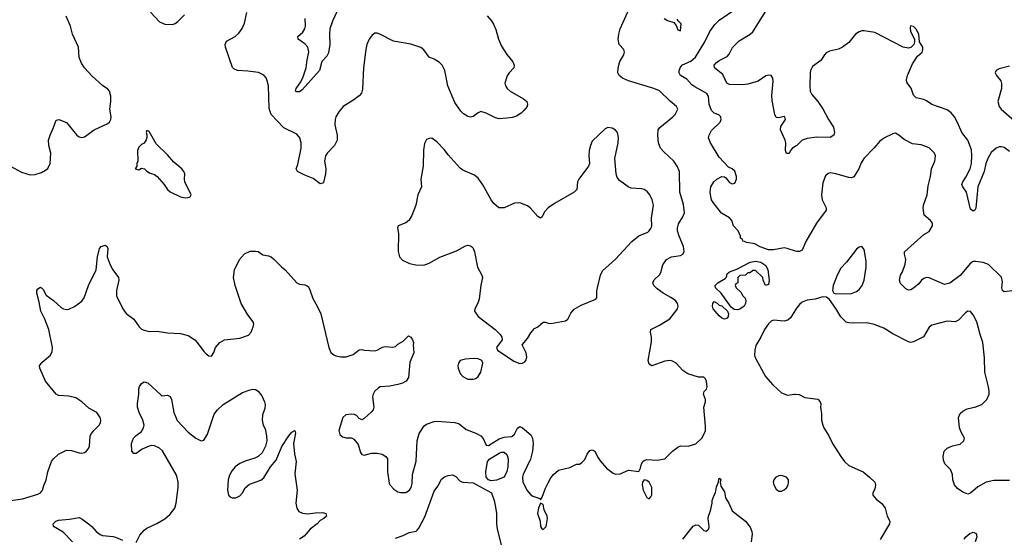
# Model space of a CAD drawing. Header units: inches. Extents: x 2134017 to 2292458, y 756222 to 916513.
# Tile 325 of 387: x 2234010 to 2241611, y 862026 to 866021. Entities that reach past the tile are written whole.
import ezdxf

# ---------------------------------------------------------------- set-up
doc = ezdxf.new("R2010")
doc.units = ezdxf.units.IN
doc.header["$MEASUREMENT"] = 0
doc.layers.add('C2836', color=7, linetype='Continuous')
doc.layers.add('C2846', color=7, linetype='Continuous')

msp = doc.modelspace()

# ---------------------------------------------------------------- linework, layer by layer
at = {"layer": 'C2836', "color": 5}
for points, elevation in [([(2233830, 862294.3), (2234030, 862322), (2234150, 862358.4), (2234170, 862368.2), (2234186.6, 862390), (2234195.6, 862424.4), (2234215.1, 862470), (2234225.6, 862530), (2234254.7, 862610), (2234270, 862632.4), (2234310, 862668.4), (2234370, 862697.6), (2234410, 862696.5), (2234470, 862676.5), (2234490, 862675.2), (2234510, 862679.6), (2234525.6, 862690), (2234541.7, 862710), (2234548.4, 862730), (2234554.7, 862805.3), (2234559.7, 862820.3), (2234582, 862850), (2234622.4, 862890), (2234632.8, 862910), (2234635.1, 862930), (2234631.3, 862951.3), (2234605.2, 862990), (2234542.6, 863022.6), (2234489, 863070), (2234442, 863102), (2234390, 863115.6), (2234310, 863119.5), (2234290, 863129.4), (2234207.8, 863230), (2234164.5, 863330), (2234163.7, 863350), (2234182.3, 863377.7), (2234248.5, 863431.5), (2234261.1, 863458.9), (2234263.1, 863490), (2234234, 863630), (2234204, 863710), (2234172.6, 863770), (2234161.1, 863841.1), (2234142.9, 863910), (2234142.7, 863930), (2234150, 863944.7), (2234170, 863956), (2234178, 863950), (2234190, 863938), (2234213.8, 863893.8), (2234270, 863852.2), (2234330, 863798.7), (2234348.2, 863788.2), (2234370, 863784.6), (2234390, 863787), (2234433.1, 863806.9), (2234490, 863848.5), (2234506.1, 863873.9), (2234541.1, 863970), (2234601.1, 864090), (2234609.6, 864190.4), (2234625.6, 864254.4), (2234638, 864270), (2234670, 864281), (2234684.7, 864270), (2234690, 864254), (2234684.9, 864190), (2234708.2, 864130), (2234728.2, 864090), (2234773.4, 864030), (2234774, 864010), (2234757.1, 863930), (2234757.1, 863890), (2234806.4, 863790), (2234831.9, 863751.9), (2234890.4, 863710.4), (2234930.7, 863650), (2234950, 863633.4), (2234970, 863623.8), (2235010, 863614.9), (2235070, 863617.1), (2235150, 863604), (2235250, 863599.1), (2235310, 863582.3), (2235360.5, 863550), (2235380.5, 863530), (2235430, 863461), (2235450, 863441), (2235470, 863426), (2235490, 863424.7), (2235509.1, 863450.9), (2235521.2, 863490), (2235554, 863530), (2235589.6, 863550.4), (2235710, 863562), (2235775.2, 863584.8), (2235796, 863610), (2235812.7, 863650), (2235816, 863670), (2235812.7, 863690), (2235770, 863743.7), (2235719.6, 863830), (2235672.7, 863970), (2235659, 864030), (2235667.3, 864090), (2235707.3, 864170), (2235745.9, 864214.1), (2235790, 864234), (2235830, 864234.9), (2235850, 864230.5), (2235885.5, 864205.5), (2235930, 864199.1), (2235950, 864190.6), (2235970, 864176.3), (2236030, 864113.4), (2236059.1, 864090), (2236150, 863990.6), (2236170, 863980.7), (2236210, 863975.5), (2236230, 863967.3), (2236238, 863958), (2236250, 863936), (2236272.4, 863870), (2236306.7, 863810), (2236334, 863750), (2236395.8, 863490), (2236412.2, 863452.2), (2236433.8, 863433.8), (2236450, 863425.5), (2236490, 863417.6), (2236530, 863417.4), (2236584.5, 863435.5), (2236630, 863471.7), (2236650, 863474.3), (2236670, 863469), (2236750, 863465.7), (2236770, 863468.8), (2236810, 863493), (2236830, 863499.3), (2236890, 863493.4), (2236910, 863499.1), (2236930, 863517.3), (2236970, 863540.7), (2237010, 863580.7), (2237030, 863570.4), (2237043, 863550), (2237050.4, 863530), (2237047.7, 863510), (2237053.4, 863450), (2237022.2, 863377.8), (2237010, 863258), (2236993.4, 863230), (2236964.9, 863215.1), (2236930, 863204.5), (2236866.9, 863193.1), (2236792.8, 863187.2), (2236779.9, 863180.1), (2236748.9, 863151.1), (2236738, 863130), (2236733.4, 863110), (2236744, 863030), (2236738.8, 863010), (2236725.8, 862994.2), (2236670, 862942.7), (2236650, 862932.7), (2236630, 862942.7), (2236610, 862964.5), (2236593.1, 862973.1), (2236570, 862976.8), (2236527.7, 862970), (2236503.6, 862950), (2236474, 862850), (2236480.3, 862820.3), (2236501.1, 862801.1), (2236530, 862794.4), (2236570, 862794), (2236590, 862783.8), (2236621.7, 862741.7), (2236640.5, 862680.5), (2236650, 862664.7), (2236670, 862660.7), (2236725.6, 862674.4), (2236770, 862675.8), (2236807.1, 862667.1), (2236837.3, 862650), (2236850.3, 862630), (2236850.3, 862530), (2236862.8, 862442.7), (2236870, 862427.7), (2236898, 862398), (2236930, 862376.4), (2236950, 862370.4), (2236990, 862372.2), (2237019.5, 862390), (2237032.8, 862410), (2237038.5, 862441.5), (2237041.1, 862510), (2237070, 862612), (2237078.2, 862770), (2237094.2, 862825.8), (2237132.8, 862887.2), (2237150, 862898), (2237210, 862919.3), (2237230, 862922.4), (2237370, 862911.8), (2237401.3, 862901.3), (2237457.3, 862857.3), (2237530, 862830.4), (2237570, 862807.7), (2237588.6, 862788.6), (2237610, 862738), (2237630, 862734.8), (2237710, 862784.9), (2237750, 862797.6), (2237810, 862803), (2237830, 862822.8), (2237851.8, 862868.2), (2237870, 862880.7), (2237890, 862870.5), (2237955.6, 862815.6), (2237967.7, 862790), (2237974.4, 862750), (2237968.9, 862690), (2237952, 862628), (2237895.3, 862510), (2237890.4, 862490), (2237894, 862450), (2237927.7, 862387.7), (2237950, 862359.1), (2237970, 862343.8), (2238024.7, 862324.7), (2238030, 862314), (2238044, 862336), (2238070, 862406), (2238090, 862446), (2238110, 862484.7), (2238129.6, 862510.4), (2238170, 862542.8), (2238255.5, 862564.5), (2238308, 862590), (2238330, 862591), (2238350, 862602.8), (2238373.1, 862626.9), (2238391.7, 862668.3), (2238410, 862696), (2238430, 862700.7), (2238450, 862690.7), (2238470, 862646), (2238490, 862614.8), (2238539.9, 862559.9), (2238590, 862520.5), (2238610, 862513.4), (2238644.8, 862515.2), (2238710, 862544), (2238790, 862534), (2238802, 862558), (2238810, 862592), (2238819, 862610), (2238830, 862618.8), (2238850, 862624.9), (2238930, 862622), (2238990, 862630.7), (2239050, 862690.6), (2239090, 862722), (2239110, 862730.6), (2239170, 862728.5), (2239230, 862746), (2239275, 862790), (2239297.2, 862830), (2239302.7, 862850), (2239302.8, 862882.8), (2239292, 863030), (2239303.7, 863070), (2239302.7, 863090), (2239289.2, 863130), (2239294, 863150), (2239311.6, 863168.4), (2239317, 863190), (2239312, 863228), (2239302.7, 863250), (2239290, 863260.9), (2239250, 863260.7), (2239168.1, 863288.1), (2239130, 863313.7), (2239077.2, 863370), (2239050, 863386.3), (2239030, 863389.8), (2238990, 863384.6), (2238890, 863349.8), (2238870, 863361.6), (2238862.6, 863390), (2238886.8, 863533.2), (2238887.5, 863570), (2238880.3, 863610), (2238883, 863630), (2238950, 863662.7), (2239028, 863712), (2239075.4, 863770), (2239088, 863790), (2239093.6, 863810), (2239087.8, 863830), (2239072.7, 863852.7), (2239037.3, 863877.3), (2238976.2, 863910), (2238930, 863944.7), (2238906.3, 863970), (2238896.9, 863990), (2238906.5, 864013.5), (2238950, 864052.4), (2238959.8, 864070), (2238974.7, 864130), (2239002.9, 864170), (2239041.2, 864190), (2239110, 864200.3), (2239129.7, 864210.3), (2239140.5, 864230), (2239135, 864270), (2239099.8, 864350), (2239088.2, 864390), (2239087.4, 864412.6), (2239094.6, 864445.4), (2239130, 864499.5), (2239142, 864530), (2239134.5, 864594.5), (2239105.8, 864690), (2239103, 864850), (2239086, 864890), (2239058.7, 864930), (2238981.1, 865001.1), (2238956.8, 865030), (2238940.7, 865070), (2238936.9, 865130), (2238939.6, 865170), (2238951.9, 865188.1), (2239051.6, 865270), (2239069.5, 865290), (2239089.4, 865330), (2239080.9, 865350), (2239030, 865391.1), (2238950, 865470.7), (2238904.5, 865490), (2238710, 865548.1), (2238664.2, 865570), (2238638, 865590), (2238627.3, 865610), (2238629.9, 865650.1), (2238642.5, 865697.5), (2238673.5, 865750), (2238678.3, 865770), (2238672.8, 865790), (2238638.7, 865830), (2238629.7, 865870), (2238634, 865910), (2238645.7, 865950), (2238714.6, 866105.4)], 360), ([(2235018.7, 866078.7), (2235090, 866003.8), (2235130, 865986.4), (2235190, 865983), (2235210, 865990.7), (2235230, 866006.8), (2235280.6, 866059.4)], 380), ([(2236470.3, 866110), (2236424, 866010), (2236404.9, 865950), (2236400.3, 865910), (2236403.2, 865830), (2236394.5, 865765.5), (2236381.1, 865738.9), (2236343, 865697), (2236323.1, 865630), (2236190, 865479.3), (2236170, 865465.2), (2236150, 865464), (2236138, 865470), (2236144, 865490), (2236179.7, 865540.2), (2236198.9, 865581.1), (2236221.7, 865650), (2236228.7, 865711.3), (2236242.4, 865770), (2236233.6, 865810), (2236210, 865835.6), (2236159.3, 865870), (2236156, 865890), (2236195.8, 865924.2), (2236211.6, 865950), (2236215.1, 865970), (2236213.3, 866030)], 340), ([(2240000, 864235), (2239935.6, 864255.6), (2239910, 864258.7), (2239830, 864244.5), (2239790, 864243.7), (2239726.6, 864266.6), (2239686, 864290), (2239620.1, 864300.1), (2239606, 864310), (2239592.5, 864312.5), (2239590, 864326), (2239574, 864334), (2239575.1, 864350), (2239555.2, 864390), (2239521.1, 864430), (2239507.4, 864470), (2239490, 864492.1), (2239427, 864527), (2239363, 864610), (2239351.3, 864630), (2239344.4, 864655.6), (2239339.7, 864690), (2239345.6, 864730), (2239369.5, 864770), (2239392.3, 864790), (2239430, 864810.4), (2239450, 864807.7), (2239461.1, 864801.1), (2239490, 864764.9), (2239510, 864753.4), (2239530, 864759.1), (2239543, 864790), (2239544.2, 864810), (2239530, 864852.7), (2239510, 864869.3), (2239481.6, 864881.6), (2239410, 864958.7), (2239342.6, 865070), (2239327.8, 865110), (2239331.3, 865130), (2239350, 865165.5), (2239416.9, 865230), (2239425.1, 865250), (2239422, 865270), (2239406.2, 865286.2), (2239370, 865300.7), (2239350, 865320.9), (2239331, 865370), (2239326.9, 865430), (2239313, 865450), (2239221.5, 865501.5), (2239198.8, 865518.8), (2239160.8, 865560.8), (2239110.8, 865590), (2239101.2, 865610), (2239101.4, 865630), (2239110, 865653.8), (2239126.2, 865673.8), (2239190, 865701.2), (2239227.2, 865732.8), (2239297.6, 865850), (2239337.7, 865930), (2239375.8, 865984.2), (2239410, 866017.7), (2239546.3, 866110)], 340), ([(2240000, 865044.8), (2239973.5, 865026.5), (2239959.1, 865010), (2239950, 864989), (2239930, 864989.2), (2239922, 865010), (2239923.5, 865070), (2239919.7, 865090), (2239884, 865170), (2239884.6, 865195.4), (2239922, 865250), (2239917.2, 865270), (2239910, 865273.6), (2239870, 865264.5), (2239850, 865266.6), (2239839.7, 865290), (2239817.4, 865397.4), (2239815.5, 865435.5), (2239827.2, 865547.2), (2239824.7, 865570), (2239811.8, 865590), (2239790, 865592.1), (2239770, 865587.3), (2239710, 865547), (2239630, 865522.2), (2239590, 865517.4), (2239490, 865519.8), (2239469.8, 865530), (2239437.1, 865597.1), (2239374.5, 865650), (2239371.8, 865670), (2239387.8, 865690), (2239410, 865706.3), (2239470, 865736), (2239485.8, 865754.2), (2239513.3, 865806.7), (2239563, 865857), (2239650, 865908.1), (2239670, 865926.5), (2239770, 866087.7)], 320), ([(2233938.8, 864890), (2234024.1, 864844.1), (2234090, 864824.4), (2234130, 864827), (2234178, 864842), (2234210, 864858.8), (2234226.8, 864873.2), (2234246, 864910), (2234249.4, 864990), (2234234.5, 865050), (2234232, 865090), (2234243.7, 865130), (2234271.7, 865188.3), (2234290, 865244.7), (2234310.5, 865250.5), (2234370, 865226.8), (2234451.3, 865130), (2234470, 865116), (2234490, 865111.3), (2234510, 865118), (2234584, 865170), (2234690, 865218.8), (2234704, 865230), (2234713.2, 865250), (2234716, 865270), (2234704.5, 865330), (2234712.3, 865390), (2234712, 865430), (2234702.7, 865470), (2234690, 865485.2), (2234650, 865512.3), (2234570, 865584.5), (2234510, 865649.6), (2234486.4, 865686.4), (2234468.7, 865730), (2234463, 865810), (2234417.7, 865910), (2234402.6, 865970), (2234368.9, 866048.9)], 380), ([(2237619.3, 866050), (2237652.6, 866012.6), (2237666.6, 865986.6), (2237684.2, 865944.2), (2237705.3, 865870), (2237730, 865817.3), (2237770, 865753.4), (2237816.7, 865696.7), (2237827.3, 865670), (2237824, 865650), (2237787.7, 865610), (2237773.3, 865586.7), (2237754, 865530), (2237759.5, 865510), (2237773.7, 865490), (2237796.4, 865470), (2237899.1, 865410), (2237924, 865390), (2237930.7, 865370), (2237927.7, 865350), (2237901.2, 865318.8), (2237880.7, 865299.3), (2237844.1, 865275.9), (2237813.9, 865266.1), (2237770, 865259.8), (2237710, 865256.9), (2237682.2, 865262.3), (2237610, 865299.7), (2237570, 865311.2), (2237550, 865303), (2237510, 865274), (2237490, 865269.6), (2237470, 865274), (2237435.1, 865295.1), (2237414.9, 865314.9), (2237370, 865381.2), (2237314.7, 865510), (2237291.1, 865630), (2237270, 865669.4), (2237250, 865691.5), (2237210, 865715.1), (2237171.2, 865731.2), (2237130, 865789.3), (2237105.8, 865805.8), (2237030, 865833.3), (2236894.2, 865854.2), (2236790, 865909.3), (2236770, 865916), (2236750, 865916), (2236730, 865901.2), (2236708.5, 865871.5), (2236690.4, 865830), (2236681.3, 865790), (2236663.7, 865650), (2236655.3, 865484.8), (2236647.4, 865452.6), (2236630, 865434), (2236582.2, 865397.8), (2236508, 865350), (2236472.7, 865310), (2236450.4, 865270), (2236443.8, 865250), (2236442.4, 865210), (2236460.4, 865130), (2236460.3, 865090), (2236440.3, 865050), (2236382.4, 864990), (2236370.2, 864969.8), (2236363.1, 864930), (2236372.4, 864870), (2236370.2, 864830.2), (2236354.7, 864765.3), (2236350, 864758), (2236330, 864754), (2236275.8, 864795.8), (2236210, 864820.5), (2236153.2, 864850), (2236142.9, 864870), (2236155.6, 864904.4), (2236183.5, 865030), (2236182, 865070), (2236172, 865110), (2236150, 865138), (2236050, 865187.3), (2235949.9, 865289.9), (2235934.4, 865334.4), (2235929.9, 865510), (2235921.1, 865550), (2235911.2, 865571.2), (2235893.3, 865593.3), (2235854.3, 865614.3), (2235770, 865624.3), (2235690, 865627.7), (2235662, 865642), (2235651.6, 865651.6), (2235598, 865810), (2235596.4, 865830), (2235604.9, 865855.1), (2235671.8, 865890), (2235702.2, 865917.7), (2235727.7, 865952.3), (2235746, 865994), (2235763.9, 866076.1)], 360), ([(2238984, 866030), (2239010, 866015.5), (2239059.3, 865999.3), (2239076.8, 865976.8), (2239090, 865942), (2239110, 865934), (2239115.1, 865990), (2239092.7, 866012.7), (2239086, 866026)], 360), ([(2240000, 863784), (2239998.2, 863781.8), (2239959.3, 863720.7), (2239938.3, 863701.7), (2239910, 863694), (2239830, 863701.6), (2239810, 863693.6), (2239790, 863674.5), (2239760.4, 863630), (2239732.4, 863570), (2239693.4, 863506.6), (2239684.4, 863470), (2239682.8, 863430), (2239689.2, 863409.2), (2239766.9, 863266.9), (2239822.6, 863202.6), (2239890, 863141.6), (2239937, 863123), (2239990, 863130.5), (2240000, 863129.7)], 360), ([(2234910, 861985.3), (2234937.5, 862042.5), (2234970, 862081.7), (2234990, 862096.9), (2235068.9, 862131.1), (2235130, 862167.2), (2235170, 862203.1), (2235206.9, 862250), (2235218.2, 862290), (2235233.8, 862410), (2235233.6, 862450), (2235226.4, 862486.4), (2235217.6, 862510), (2235112.9, 862692.9), (2235090, 862713), (2235050, 862731.2), (2235030, 862733), (2235010, 862729.6), (2234955.1, 862704.9), (2234910, 862672.7), (2234890, 862673.2), (2234876, 862690), (2234874, 862750), (2234887.8, 862790), (2234910, 862812.4), (2234950, 862841.6), (2234966.6, 862870), (2234969.7, 862890), (2234959.2, 862930), (2234931, 862990), (2234918.7, 863030), (2234918.5, 863058.5), (2234929.8, 863130), (2234930, 863171.3), (2234934.3, 863190), (2234950, 863212.4), (2234970, 863225.3), (2234998.2, 863218.2), (2235103, 863123), (2235110, 863118.8), (2235150, 863122), (2235170, 863111.3), (2235181.6, 863090), (2235198.9, 862990), (2235226.1, 862926.1), (2235310, 862836), (2235370, 862790.3), (2235410, 862770.5), (2235430, 862776.3), (2235436.9, 862783.1), (2235459.4, 862820.6), (2235510, 862974.8), (2235536, 863010), (2235579.5, 863050), (2235730, 863143.7), (2235790, 863164.4), (2235810, 863168.2), (2235830, 863165.5), (2235850, 863153.4), (2235878.2, 863118.2), (2235900.5, 863070), (2235904.9, 863050), (2235901.4, 863018.6), (2235884, 862970), (2235880.7, 862930), (2235890, 862892), (2235903.5, 862863.5), (2235914, 862810), (2235916.3, 862770), (2235907.3, 862730), (2235882.5, 862677.5), (2235850.4, 862649.6), (2235823.8, 862636.2), (2235750, 862614.5), (2235710, 862594), (2235673.4, 862570), (2235650, 862540.9), (2235630, 862505.2), (2235618.7, 862470), (2235614.9, 862390), (2235622.6, 862350), (2235630, 862339.3), (2235649.2, 862329.2), (2235679, 862330), (2235710, 862346), (2235729.6, 862370), (2235751.4, 862408.6), (2235783.3, 862436.7), (2235870, 862466), (2235894.8, 862485.2), (2235946, 862570), (2235990, 862621), (2236034.5, 862725.5), (2236086.6, 862810), (2236110, 862837.3), (2236134, 862850), (2236139.1, 862830), (2236122.4, 862750), (2236130.2, 862670), (2236143.1, 862610), (2236134.3, 862514.3), (2236151.7, 862390), (2236141.3, 862290), (2236148.4, 862250), (2236165.7, 862225.7), (2236192.3, 862212.3), (2236234, 862206), (2236290, 862215.5), (2236350, 862217.3), (2236374, 862210), (2236378, 862190), (2236358, 862170), (2236330, 862155.3), (2236306, 862130), (2236252.1, 862087.9), (2236206.4, 862033.6), (2236170, 862011.6)], 340), ([(2236910, 862019.5), (2236970, 862039.5), (2237017, 862063), (2237070, 862074), (2237078.4, 862081.6), (2237090, 862095.5), (2237137.4, 862182.6), (2237210, 862381.6), (2237238.7, 862421.3), (2237266.5, 862473.5), (2237288.3, 862491.7), (2237316.6, 862503.4), (2237350, 862508.4), (2237375.8, 862495.8), (2237410, 862458.7), (2237430, 862450.4), (2237510, 862446.3), (2237651, 862370), (2237672.4, 862310), (2237681.5, 862270), (2237691.5, 862211.5), (2237691.5, 862130), (2237696.5, 862090), (2237726.1, 861966.1)], 340), ([(2239130, 862010.5), (2239210, 862110.8), (2239230, 862121), (2239250, 862118), (2239290, 862078), (2239310, 862072), (2239320.4, 862079.6), (2239328.9, 862091.1), (2239332.7, 862110), (2239323.7, 862170), (2239326.6, 862190), (2239342.9, 862230), (2239355.1, 862290), (2239354.5, 862310), (2239369.6, 862350), (2239382.4, 862370), (2239390, 862414), (2239405.2, 862450), (2239406, 862474), (2239410, 862482), (2239418, 862478), (2239422, 862470), (2239418, 862450), (2239421.4, 862421.4), (2239450, 862376), (2239457.1, 862330), (2239483.7, 862290), (2239510, 862230.7), (2239613.7, 862150), (2239650, 862102.8), (2239661.3, 862070), (2239663.1, 862050), (2239656.5, 861990)], 340), ([(2234416.9, 861990), (2234344.2, 862064.2), (2234271.5, 862110), (2234268, 862130), (2234289.6, 862150), (2234310, 862158.2), (2234394.6, 862165.4), (2234470, 862178.4), (2234490, 862168.7), (2234541.6, 862130), (2234565.5, 862110), (2234600.5, 862070), (2234630, 862046.7), (2234650, 862038.4), (2234730, 862032.4), (2234750, 862026.7), (2234802.2, 862002.2)], 340)]:
    msp.add_lwpolyline(points, dxfattribs=dict(at, elevation=elevation))
for points, elevation in [([(2234990, 865166), (2234986, 865150), (2234992, 865132), (2234991.6, 865111.6), (2234985.4, 865094.6), (2234971.1, 865068.9), (2234950, 865058), (2234930, 865038), (2234918, 865010), (2234922, 864930), (2234914, 864910), (2234914, 864890), (2234902, 864870), (2234930, 864862), (2234950, 864874), (2234974, 864870), (2234991.3, 864851.3), (2235016.9, 864836.9), (2235050, 864826.8), (2235070, 864811), (2235124, 864750), (2235150.7, 864710), (2235170, 864693.4), (2235250, 864653.4), (2235285.8, 864645.8), (2235310, 864648), (2235325.6, 864654.4), (2235332.7, 864670), (2235285.2, 864770), (2235281.2, 864790), (2235284, 864830), (2235276, 864850), (2235260.9, 864870), (2235200.7, 864920.7), (2235150, 864978), (2235063.6, 865063.6), (2235010, 865158)], 380), ([(2238550.7, 865189.3), (2238530, 865179), (2238430, 865084), (2238414.9, 865050), (2238407, 865010), (2238403.7, 864970), (2238408.4, 864910), (2238401.6, 864890), (2238324.9, 864790), (2238316.3, 864770), (2238310, 864709.4), (2238290, 864689.6), (2238137.3, 864602.7), (2238090.4, 864569.7), (2238061.7, 864538.3), (2238042, 864498), (2238030, 864489.3), (2238010, 864502), (2237950, 864569.6), (2237930, 864582.9), (2237870, 864607), (2237830, 864606), (2237750, 864569.4), (2237709, 864570), (2237670, 864602.7), (2237650, 864629.3), (2237586.1, 864746.1), (2237550, 864798), (2237520.5, 864820.5), (2237430, 864860.5), (2237410, 864875.1), (2237317.8, 864977.8), (2237290, 865017), (2237230, 865079.3), (2237190, 865105.2), (2237170, 865104), (2237150, 865095.3), (2237135.9, 865064.1), (2237125.8, 865014.2), (2237124.9, 864890), (2237106, 864790), (2237110.8, 864730), (2237082, 864670), (2237068, 864590), (2237036.3, 864510), (2237014, 864470), (2236990, 864453.2), (2236932, 864430), (2236925.4, 864414.6), (2236934.8, 864370), (2236930.7, 864230.7), (2236941, 864190), (2236964.5, 864164.5), (2237018, 864138), (2237068.5, 864128.5), (2237130, 864127), (2237170, 864141.3), (2237253.2, 864186.8), (2237382.8, 864237.2), (2237450, 864275.3), (2237470, 864279.3), (2237490, 864275.5), (2237496.3, 864270), (2237510, 864256.3), (2237519.6, 864230), (2237543.1, 864110), (2237578, 864050), (2237582, 864030), (2237568.9, 863971.1), (2237556.7, 863863.3), (2237547.1, 863832.9), (2237523.1, 863790), (2237521.3, 863770), (2237550, 863728.9), (2237679.1, 863630), (2237718.8, 863590), (2237731, 863570), (2237734.8, 863550), (2237691.3, 863490), (2237698, 863470), (2237824.1, 863384.1), (2237870, 863367.3), (2237890, 863370.8), (2237910, 863381), (2237917.2, 863390), (2237923.7, 863416.3), (2237918.4, 863450), (2237889.3, 863510.7), (2237930, 863561), (2237955.3, 863604.7), (2237983.3, 863636.7), (2238009.3, 863650.7), (2238050, 863686), (2238070, 863686.8), (2238090, 863677.3), (2238110, 863676.3), (2238224.1, 863695.9), (2238241.2, 863710), (2238263.3, 863756.7), (2238290, 863787.7), (2238343.3, 863816.7), (2238457, 863863), (2238465.2, 863874.8), (2238465.1, 863925.1), (2238469.6, 863950), (2238494, 864050), (2238510, 864082.8), (2238610, 864172.2), (2238735.1, 864310), (2238790, 864352.4), (2238858.2, 864381.8), (2238869.7, 864390.3), (2238882.9, 864410), (2238889.6, 864430), (2238888, 864490), (2238902, 864590), (2238892.8, 864630), (2238873.3, 864670), (2238854.1, 864694.1), (2238829.2, 864710), (2238810, 864715.3), (2238730, 864721), (2238706.6, 864730), (2238640.1, 864780.1), (2238622.5, 864802.5), (2238615, 864830), (2238605.3, 864950), (2238629.6, 865069.6), (2238631.8, 865111.8), (2238625.2, 865150), (2238609.5, 865169.5), (2238584.1, 865184.1)], 380), ([(2239766, 863970), (2239748, 864010), (2239746, 864030), (2239690, 864086), (2239670, 864086), (2239650, 864066), (2239630, 864066), (2239611.6, 864048.4), (2239570, 864046), (2239554, 864030), (2239554, 863990), (2239538, 863982), (2239534, 863970), (2239542, 863950), (2239576.9, 863916.9), (2239592, 863890), (2239610, 863872), (2239615.5, 863850), (2239613.7, 863830), (2239603, 863810), (2239570, 863786), (2239550, 863782), (2239525.2, 863785.2), (2239503.1, 863803.1), (2239424, 863910), (2239382, 863950), (2239379, 863970), (2239399, 863990), (2239456.5, 864023.5), (2239465.2, 864034.8), (2239470, 864058), (2239490, 864076), (2239544.7, 864095.3), (2239649.4, 864150.6), (2239690, 864156), (2239732, 864150), (2239770, 864124.7), (2239786, 864090), (2239794.8, 864010), (2239790, 863978)], 340), ([(2239450, 863709), (2239430, 863718), (2239410, 863735.3), (2239362.7, 863790), (2239357.2, 863810), (2239361.2, 863830), (2239370, 863844.7), (2239393.7, 863833.7), (2239410, 863818), (2239431, 863811), (2239474, 863770), (2239482, 863750), (2239478, 863730), (2239470, 863718)], 340), ([(2237510, 863405.2), (2237450, 863401.2), (2237410.7, 863389.3), (2237396, 863370), (2237390.8, 863350), (2237394, 863330), (2237410.7, 863290), (2237430, 863267.7), (2237470, 863245.5), (2237510, 863245.5), (2237530, 863250.7), (2237550, 863267.3), (2237570, 863301), (2237584, 863370), (2237578, 863390), (2237550, 863404)], 380), ([(2237650, 862462), (2237629.9, 862469.9), (2237611.9, 862490), (2237608.3, 862530), (2237620.6, 862610), (2237639.9, 862630), (2237710, 862674.4), (2237730, 862682.3), (2237750, 862682.4), (2237770, 862665.4), (2237781.3, 862630), (2237778.3, 862570), (2237770, 862532.6), (2237749.3, 862490), (2237690, 862466.5)], 340), ([(2238830, 862468), (2238818, 862450), (2238814.8, 862430), (2238824, 862390), (2238850, 862332), (2238870, 862322), (2238883.1, 862336.9), (2238890, 862354), (2238889.2, 862410), (2238868.7, 862450), (2238850, 862464)], 360), ([(2239890, 862502), (2239870, 862499.5), (2239847.3, 862490), (2239830.7, 862470), (2239825.5, 862450), (2239830.7, 862430), (2239850, 862396), (2239870, 862382.8), (2239890, 862382.8), (2239910, 862390.8), (2239930, 862406.8), (2239942.7, 862430), (2239946, 862450), (2239945.2, 862470), (2239930, 862489)], 360), ([(2238030, 862288), (2238016, 862250), (2238007.7, 862210), (2238026.8, 862150), (2238031.3, 862110), (2238036.9, 862096.9), (2238050, 862084.7), (2238074, 862110), (2238084, 862170), (2238081.2, 862190), (2238058, 862238), (2238050, 862278)], 360)]:
    msp.add_lwpolyline(points, close=True, dxfattribs=dict(at, elevation=elevation))
at = {"layer": 'C2846', "color": 5}
for points, elevation in [([(2241650, 865004.8), (2241610, 865034.3), (2241590, 865040.5), (2241570, 865038.9), (2241548.2, 865030), (2241510, 864995.1), (2241483.6, 864950), (2241469, 864910), (2241455.6, 864850), (2241405.7, 864730), (2241390, 864566), (2241382, 864550), (2241370, 864542), (2241350, 864558), (2241317.6, 864690), (2241289.4, 864730), (2241282.9, 864750), (2241289.6, 864770), (2241314.5, 864805.5), (2241348, 864870), (2241356.9, 864910), (2241360.5, 864970), (2241357.6, 865017.6), (2241329.4, 865090), (2241282.9, 865150), (2241248.3, 865228.3), (2241225.6, 865270), (2241201.3, 865301.3), (2241170, 865326), (2241050, 865366), (2241010, 865395.1), (2240990, 865404.2), (2240930, 865418.4), (2240910, 865437.2), (2240892.6, 865492.6), (2240865.4, 865525.4), (2240859.3, 865539.3), (2240856.6, 865556.6), (2240862.7, 865590), (2240901, 865679), (2240940.1, 865739.9), (2240977.2, 865770), (2240982.7, 865790), (2240980.9, 865810), (2240957.2, 865850), (2240950, 865906), (2240941.2, 865930), (2240930, 865948.7), (2240910, 865968.7), (2240887.1, 865972.9), (2240882.8, 865957.2), (2240887.7, 865930), (2240918, 865870), (2240918, 865850), (2240911.3, 865830), (2240890, 865805.2), (2240870, 865800.9), (2240830, 865809.6), (2240610, 865922.7), (2240530, 865936), (2240510, 865934), (2240490, 865928), (2240463, 865910), (2240410, 865843.7), (2240360.7, 865810), (2240330, 865794.3), (2240262.4, 865777.6), (2240235.8, 865764.2), (2240221.6, 865750), (2240194.3, 865705.7), (2240130, 865659.1), (2240115.4, 865630), (2240111.1, 865610), (2240109.1, 865510), (2240112.9, 865470), (2240124.4, 865444.4), (2240171.6, 865390), (2240210, 865333), (2240253.7, 865250), (2240291.2, 865191.2), (2240300.3, 865150), (2240295.8, 865130), (2240267.5, 865112.5), (2240164.7, 865115.3), (2240090, 865104.5), (2240051, 865090), (2240009, 865051), (2240000, 865044.8)], 320), ([(2241650, 865663.5), (2241570, 865642.9), (2241546.8, 865630), (2241540.7, 865610), (2241550, 865591.3), (2241584, 865550), (2241588.1, 865528.1), (2241588.2, 865490), (2241562, 865390), (2241570.4, 865350), (2241585.3, 865330), (2241730, 865203.8)], 320), ([(2241710, 863932), (2241610, 863919.3), (2241597.2, 863930), (2241592.3, 863950), (2241597.6, 863997.6), (2241590, 864032.3), (2241490, 864132.4), (2241448, 864148), (2241390, 864155.3), (2241370, 864153.3), (2241350, 864142), (2241270, 864046.3), (2241190, 863986), (2241150, 863976.2), (2241030, 864028), (2241010, 864029.7), (2240990, 864024.2), (2240970.5, 864010), (2240950, 863982.9), (2240910, 863949.4), (2240890, 863936), (2240870, 863933.2), (2240850, 863944), (2240810, 863984), (2240802, 864010), (2240809.6, 864050), (2240824.4, 864075.6), (2240846, 864134), (2240849.6, 864170), (2240839.5, 864210), (2240839.3, 864230), (2240990, 864362.8), (2241030, 864386.8), (2241055.6, 864430), (2241056.2, 864450), (2241042, 864470), (2240992.1, 864512.1), (2240985.3, 864565.3), (2240987.1, 864590), (2241015, 864670), (2241022.3, 864737.7), (2241041, 864810), (2241049.8, 864870.2), (2241075.4, 864930), (2241080.5, 864970), (2241070.9, 864990.9), (2241030, 865031.3), (2240970, 865054.7), (2240902.2, 865062.3), (2240837.1, 865097.1), (2240796, 865130), (2240770, 865144.5), (2240750, 865140.7), (2240686, 865110), (2240650, 865083.7), (2240607.1, 865032.9), (2240525.5, 864950), (2240504.6, 864915.4), (2240486.7, 864870), (2240450, 864808.5), (2240430, 864799.8), (2240410, 864802), (2240310, 864832.1), (2240270, 864838.9), (2240250, 864833.3), (2240230, 864817), (2240210, 864762), (2240200.3, 864670), (2240204.2, 864630), (2240234.9, 864570), (2240234.4, 864550), (2240160.4, 864450), (2240079.5, 864310), (2240050, 864242.7), (2240030, 864232), (2240010, 864231.8), (2240000, 864235)], 340), ([(2241650, 862465.1), (2241530, 862463.7), (2241470, 862452.1), (2241405.6, 862414.4), (2241350, 862366.6), (2241330, 862359.7), (2241290, 862373), (2241250, 862402.6), (2241227.1, 862430), (2241213.3, 862470), (2241209.6, 862510), (2241196.2, 862550), (2241152.5, 862592.5), (2241141.5, 862621.5), (2241138, 862650), (2241147.6, 862690), (2241170, 862713), (2241210, 862730.5), (2241270, 862744.9), (2241299.3, 862770), (2241302.7, 862790), (2241277.1, 862837.1), (2241265.4, 862870), (2241256.9, 862950), (2241270, 862981.6), (2241290, 862998.7), (2241323.6, 863016.4), (2241390, 863031.7), (2241436, 863050), (2241476.2, 863090), (2241493.3, 863130), (2241495.1, 863150), (2241488.3, 863188.3), (2241460.1, 863300.1), (2241457.4, 863410), (2241444.7, 863530), (2241423.5, 863590), (2241398.5, 863690), (2241370, 863743.7), (2241350, 863769.4), (2241330, 863771.8), (2241310, 863758.4), (2241257.1, 863702.9), (2241230.3, 863689.7), (2241170, 863692.8), (2241050, 863662.4), (2241030, 863647), (2240987, 863573), (2240910, 863534.5), (2240890, 863529.6), (2240870, 863535.6), (2240750, 863596.9), (2240680.4, 863640.4), (2240607, 863667), (2240550, 863681.3), (2240450, 863677.6), (2240410, 863680.5), (2240390, 863687.3), (2240348.4, 863728.5), (2240311.1, 863791.1), (2240261.5, 863861.5), (2240238, 863878), (2240210, 863880.9), (2240150, 863863.7), (2240090, 863857), (2240050, 863839.5), (2240030, 863822), (2240000, 863784)], 360), ([(2240000, 863129.7), (2240027.5, 863127.5), (2240070, 863104.9), (2240170.6, 863090.6), (2240190, 863072), (2240194.8, 863054.8), (2240190.8, 863030), (2240198.5, 862978.5), (2240199.3, 862930), (2240210.4, 862890), (2240218.4, 862870), (2240257.1, 862810), (2240285.5, 862750), (2240347.7, 862650), (2240376.3, 862610), (2240410, 862579.1), (2240521, 862530), (2240571, 862490), (2240610.6, 862450), (2240617.3, 862430), (2240610, 862398), (2240596, 862370), (2240596, 862350), (2240620.5, 862320.5), (2240665.8, 862285.8), (2240690, 862251), (2240707.3, 862190), (2240727.3, 862150), (2240724.9, 862130), (2240652.2, 862007.8)], 360), ([(2241302, 862010), (2241312.7, 862030), (2241344.1, 862056), (2241370, 862064.7), (2241394.4, 862054.4), (2241398.1, 862030), (2241385.8, 861990)], 360)]:
    msp.add_lwpolyline(points, dxfattribs=dict(at, elevation=elevation))
at = {"layer": 'C2846', "color": 5, "elevation": 360}
msp.add_lwpolyline([(2240510, 864269), (2240490, 864265.2), (2240470, 864249.2), (2240391.7, 864148.3), (2240350, 864102.7), (2240319.3, 864050), (2240290.8, 863970), (2240284.7, 863930), (2240294, 863910), (2240310, 863904.7), (2240430, 863908.2), (2240470, 863922.4), (2240490, 863938), (2240514.7, 863970), (2240530, 864011.3), (2240543.6, 864110), (2240544.1, 864155.9), (2240530, 864248)], close=True, dxfattribs=at)

doc.saveas('drawing.dxf')
